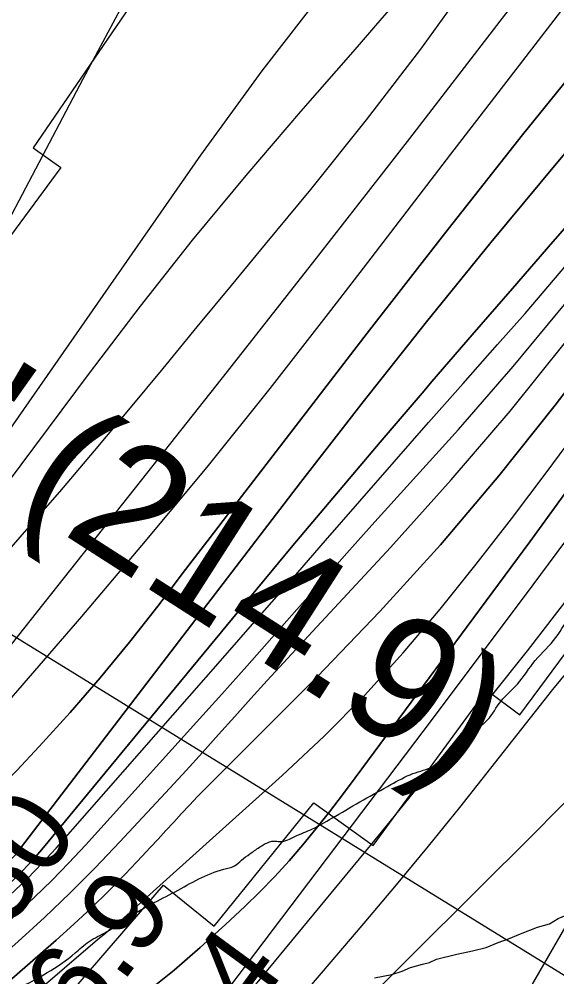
# Model space of a CAD drawing. Extents: x 3329297 to 3367176, y 649250 to 674653.
# Drawn here: x 3341403 to 3341837, y 660817 to 661590 of the extents above; entities that cross this region are included whole.
import ezdxf

# ---------------------------------------------------------------- set-up
doc = ezdxf.new("R2010")
doc.units = 0
for name, color, linetype in [('V-CHAN-NAID', 7, 'Continuous'), ('V-RIVR-EDGE', 7, 'Continuous'), ('V-RIVR-RANG', 7, 'Continuous'), ('V-RRAP-RVMT', 7, 'Continuous'), ('V-SITE-VEGE', 7, 'Continuous'), ('V-TOPO-DPTH', 7, 'Continuous'), ('V-TOPO-MAJR', 7, 'Continuous'), ('V-TOPO-MINR', 7, 'Continuous'), ('V-TOPO-WATR', 7, 'Continuous')]:
    doc.layers.add(name, color=color, linetype=linetype)

msp = doc.modelspace()

# ---------------------------------------------------------------- linework, layer by layer
at = {"layer": 'V-RIVR-EDGE'}
msp.add_spline([(3340543.49, 660085.6), (3340562.91, 660098.74), (3340575.72, 660104.14), (3340585.05, 660109.54), (3340589.7, 660111.08), (3340590.86, 660109.14), (3340597.81, 660094.39), (3340601.29, 660093.99), (3340606.34, 660095.14), (3340606.73, 660097.08), (3340606.35, 660100.96), (3340599.79, 660112.22), (3340596.7, 660118.04), (3340597.48, 660121.14), (3340599.82, 660124.24), (3340602.92, 660125.78), (3340609.53, 660130.03), (3340610.7, 660133.13), (3340611.1, 660138.95), (3340614.21, 660141.66), (3340620.42, 660143.58), (3340627.02, 660148.22), (3340632.85, 660152.86), (3340639.85, 660158.27), (3340647.22, 660161.74), (3340655.76, 660164.43), (3340667.02, 660168.28), (3340677.11, 660172.14), (3340684.48, 660174.83), (3340692.65, 660181.79), (3340699.25, 660187.21), (3340702.75, 660189.14), (3340709.35, 660193), (3340717.5, 660197.63), (3340731.88, 660207.29), (3340748.19, 660216.56), (3340768.38, 660227.76), (3340779.25, 660232.38), (3340792.46, 660240.88), (3340805.67, 660251.71), (3340823.92, 660262.91), (3340832.07, 660265.6), (3340837.9, 660270.63), (3340847.24, 660280.69), (3340854.23, 660286.49), (3340861.21, 660286.47), (3340868.98, 660289.94), (3340876.75, 660296.13), (3340884.91, 660303.86), (3340891.52, 660310.44), (3340896.97, 660318.18), (3340903.58, 660325.15), (3340904.37, 660330.19), (3340904.76, 660334.45), (3340908.65, 660337.16), (3340912.53, 660339.47), (3340913.71, 660343.74), (3340916.83, 660351.87), (3340921.89, 660359.23), (3340933.17, 660372.77), (3340942.5, 660382.83), (3340944.45, 660389.03), (3340947.56, 660392.13), (3340951.45, 660394.45), (3340956.11, 660398.7), (3340965.45, 660409.54), (3340972.05, 660415.72), (3340980.21, 660421.13), (3340987.99, 660430.42), (3340991.89, 660439.33), (3340994.62, 660445.92), (3341001.24, 660456.76), (3341008.24, 660462.56), (3341019.5, 660469.12), (3341022.61, 660474.16), (3341027.28, 660478.02), (3341033.1, 660482.28), (3341044.37, 660491.55), (3341056.81, 660501.22), (3341062.25, 660506.25), (3341064.2, 660512.45), (3341069.26, 660518.25), (3341074.7, 660522.12), (3341079.75, 660525.21), (3341087.91, 660533.33), (3341094.52, 660540.29), (3341099.98, 660551.14), (3341101.93, 660558.5), (3341101.95, 660564.32), (3341101.95, 660566.26), (3341105.83, 660567.8), (3341107.39, 660570.9), (3341108.19, 660579.43), (3341109.36, 660581.36), (3341111.69, 660582.52), (3341116.35, 660584.06), (3341119.07, 660586.38), (3341131.9, 660599.92), (3341130.74, 660602.25), (3341129.58, 660604.58), (3341130.37, 660609.23), (3341131.15, 660611.56), (3341134.26, 660614.27), (3341139.7, 660619.29), (3341147.47, 660623.93), (3341155.25, 660632.44), (3341160.31, 660640.18), (3341161.87, 660646), (3341164.59, 660647.15), (3341171.96, 660648.3), (3341176.63, 660653.33), (3341185.57, 660661.45), (3341197.22, 660669.95), (3341202.65, 660670.72), (3341208.87, 660674.58), (3341212.76, 660681.16), (3341218.98, 660685.8), (3341223.63, 660686.56), (3341228.3, 660690.82), (3341239.56, 660696.61), (3341242.27, 660696.99), (3341247.7, 660695.04), (3341251.97, 660695.8), (3341254.69, 660699.67), (3341257.81, 660706.26), (3341265.19, 660713.61), (3341272.18, 660717.47), (3341278.78, 660719.39), (3341285.77, 660723.64), (3341288.11, 660727.12), (3341288.89, 660730.61), (3341291.61, 660733.32), (3341297.45, 660739.51), (3341303.67, 660745.31), (3341316.48, 660753.04), (3341337.85, 660770.05), (3341347.56, 660774.29), (3341351.82, 660771.95), (3341356.47, 660772.33), (3341359.2, 660775.81), (3341357.66, 660783.57), (3341359.22, 660785.51), (3341364.27, 660789.37), (3341367.76, 660789.75), (3341372.8, 660786.64), (3341377.44, 660784.3), (3341380.16, 660785.07), (3341385.21, 660787.38), (3341385.99, 660789.71), (3341386.78, 660796.68), (3341388.73, 660799.01), (3341390.67, 660800.94), (3341401.93, 660807.89), (3341425.62, 660820.63), (3341448.15, 660836.48), (3341459.42, 660845.76), (3341473.4, 660853.48), (3341492.82, 660866.23), (3341509.52, 660875.88), (3341528.94, 660885.92), (3341568.15, 660904.05), (3341576.69, 660906.74), (3341582.52, 660911.38), (3341589.12, 660916.4), (3341596.89, 660921.81), (3341605.05, 660926.06), (3341608.93, 660926.82), (3341613.19, 660926.43), (3341626, 660930.66), (3341639.2, 660936.45), (3341658.23, 660946.87), (3341680.75, 660960), (3341702.89, 660972.35), (3341720.75, 660981.23), (3341737.44, 660987), (3341750.26, 660995.89), (3341758.04, 661005.18), (3341780.97, 661024.51), (3341791.86, 661039.61), (3341805.08, 661053.54), (3341819.48, 661072.51), (3341836.2, 661091.08), (3341848.27, 661110.83), (3341856.83, 661123.6), (3341870.06, 661139.86), (3341888.33, 661157.26), (3341900, 661173.14), (3341908.96, 661187.46), (3341921.81, 661209.92), (3341929.99, 661226.19), (3341939.34, 661242.84), (3341942.06, 661244.78), (3341943.22, 661244), (3341944.75, 661235.85), (3341949.41, 661235.84), (3341954.45, 661237.76), (3341956.01, 661241.64), (3341951.37, 661243.98), (3341950.6, 661247.08), (3341951, 661251.35), (3341952.96, 661259.87), (3341955.7, 661272.28), (3341958.46, 661290.5), (3341960.82, 661303.29), (3341965.13, 661320.73), (3341976.06, 661348.62), (3341983.49, 661373.81), (3341990.92, 661399), (3341994.85, 661420.71), (3341995.66, 661433.89), (3341998.38, 661436.99), (3342001.09, 661436.2), (3342003.81, 661438.52), (3342004.21, 661443.95), (3342004.24, 661455.97), (3342002.71, 661461.41), (3342004.27, 661464.89), (3342009.32, 661471.47), (3342020.6, 661484.24), (3342033.83, 661502.05), (3342040.82, 661507.46), (3342045.88, 661513.27), (3342046.28, 661517.53), (3342044.36, 661524.52), (3342045.91, 661525.68), (3342047.07, 661525.67), (3342052.11, 661523.33), (3342053.28, 661524.49), (3342063.01, 661538.82), (3342071.18, 661551.21), (3342074.69, 661557.79), (3342082.47, 661570.18), (3342088.7, 661576.76), (3342099.58, 661588.37), (3342104.25, 661594.56), (3342110.49, 661608.51), (3342119.84, 661627.1), (3342128.4, 661637.93), (3342135.41, 661647.61), (3342140.08, 661653.81), (3342142.02, 661656.52), (3342148.26, 661668.91), (3342155.64, 661676.65), (3342159.16, 661685.17), (3342161.49, 661688.27), (3342166.54, 661690.97), (3342169.67, 661702.6), (3342177.46, 661716.54), (3342191.47, 661736.28), (3342210.14, 661760.28), (3342224.15, 661779.25), (3342232.33, 661792.41), (3342242.06, 661806.74), (3342247.51, 661815.25), (3342252.98, 661831.14), (3342263.11, 661850.51), (3342268.95, 661858.63), (3342277.12, 661872.96), (3342284.15, 661891.95), (3342293.11, 661908.21), (3342302.46, 661923.7), (3342310.25, 661939.2), (3342314.93, 661948.1), (3342327.38, 661965.91), (3342325.85, 661973.28), (3342327.41, 661977.55), (3342330.91, 661981.42), (3342336.35, 661986.44), (3342339.47, 661993.42), (3342342.6, 662003.88), (3342345.32, 662007.36), (3342350.38, 662013.17), (3342354.66, 662019.36), (3342356.61, 662025.56), (3342357.41, 662034.09), (3342360.53, 662039.12), (3342366.75, 662046.09), (3342373.76, 662059.65), (3342381.55, 662072.81), (3342385.46, 662085.6), (3342390.54, 662099.55), (3342396.37, 662107.29), (3342399.1, 662113.88), (3342402.61, 662121.62), (3342413.53, 662146.8), (3342430.7, 662189.03), (3342442, 662209.94), (3342453.7, 662236.67), (3342465, 662260.3), (3342466.58, 662269.6), (3342471.66, 662285.88), (3342476.34, 662295.95), (3342481, 662300.59), (3342482.95, 662305.24), (3342483.35, 662308.73), (3342487.64, 662319.19), (3342491.54, 662328.88), (3342501.68, 662348.63), (3342505.2, 662360.64), (3342509.11, 662375.76), (3342511.48, 662391.65), (3342513.82, 662399.01), (3342520.44, 662409.08), (3342525.9, 662421.48), (3342528.64, 662432.72), (3342531.41, 662453.26), (3342534.97, 662481.18), (3342536.95, 662497.46), (3342541.25, 662512.18), (3342547.49, 662526.13), (3342556.05, 662537.36), (3342563.04, 662544.32), (3342566.16, 662550.52), (3342570.46, 662564.47), (3342572.44, 662579.97), (3342576.33, 662585.39), (3342582.17, 662592.36), (3342585.68, 662602.43), (3342587.24, 662606.7), (3342589.97, 662610.95), (3342595.04, 662623.74), (3342596.62, 662635.37), (3342599.36, 662643.89), (3342600.14, 662647.38), (3342599.37, 662648.55), (3342596.66, 662651.66), (3342596.67, 662654.76), (3342598.61, 662657.47), (3342603.67, 662661.72), (3342609.9, 662671.79), (3342617.69, 662688.06), (3342629.78, 662713.24), (3342637.58, 662731.06), (3342640.7, 662739.58), (3342640.71, 662745.4), (3342640.35, 662754.7), (3342641.91, 662758.58), (3342645.02, 662761.67), (3342647.74, 662765.16), (3342646.25, 662787.27), (3342646.27, 662798.51), (3342641.69, 662824.89), (3342639.81, 662850.11), (3342639.08, 662868.72), (3342640.68, 662887.72), (3342641.51, 662909.05), (3342647.77, 662933.46), (3342652.44, 662937.33), (3342653.61, 662940.04), (3342648.96, 662945.09), (3342648.97, 662949.36), (3342652.49, 662957.88), (3342654.42, 662957.88), (3342659.08, 662957.87), (3342659.48, 662962.13), (3342659.51, 662974.54), (3342659.93, 662990.05), (3342664.63, 663007.88), (3342672.02, 663017.94), (3342675.92, 663022.98), (3342675.93, 663028.41), (3342675.95, 663036.94), (3342675.6, 663052.06), (3342676.41, 663065.25), (3342679.54, 663076.48), (3342687.74, 663099.34), (3342701.03, 663143.13), (3342700.66, 663147.79), (3342703.78, 663157.86), (3342713.54, 663181.88), (3342722.9, 663206.29), (3342727.59, 663218.3), (3342731.87, 663223.72), (3342732.27, 663230.31), (3342732.69, 663242.72), (3342732.71, 663249.31), (3342733.11, 663257.07), (3342739.75, 663275.67), (3342750.29, 663303.95), (3342759.67, 663332.24), (3342762.03, 663344.25), (3342764.01, 663362.86), (3342765.98, 663374.88), (3342766.38, 663378.37), (3342765.22, 663381.47), (3342765.62, 663384.57), (3342766.79, 663390.78), (3342769.92, 663398.91), (3342771.87, 663405.89), (3342776.95, 663418.29), (3342777.37, 663431.47), (3342779.34, 663445.04), (3342776.67, 663465.6), (3342775.96, 663489.26), (3342776.01, 663509.81), (3342772.92, 663515.25), (3342764.01, 663520.7), (3342756.65, 663521.88), (3342756.27, 663524.98), (3342757.44, 663528.86), (3342761.32, 663530.4), (3342772.57, 663528.82), (3342774.51, 663529.2), (3342775.68, 663532.69), (3342776.86, 663541.22), (3342775.41, 663580.39), (3342775.84, 663596.68), (3342776.26, 663611.41), (3342776.27, 663616.84), (3342776.69, 663627.7), (3342781.37, 663638.55), (3342786.13, 663683.52), (3342792.46, 663731.98), (3342794.87, 663765.71), (3342797.62, 663781.99), (3342805.94, 663853.72), (3342813.86, 663919.24), (3342817.07, 663960.72), (3342819.5, 664002.21), (3342819.94, 664025.87), (3342819.97, 664036.34), (3342818.06, 664048.75), (3342817.71, 664064.26), (3342816.41, 664076.7)], degree=3, dxfattribs=at)
at = {"layer": 'V-RIVR-RANG'}
msp.add_line((3342091.39, 660665.06), (3341001.82, 661336.81), dxfattribs=at)
at = {"layer": 'V-RRAP-RVMT'}
for p, q in [((3341495.37, 661604.42), (3341414.42, 661486.14)), ((3341414.42, 661486.14), (3341436.71, 661470.33)), ((3341436.71, 661470.33), (3341370.15, 661380.39)), ((3341806.99, 661028.65), (3341898.78, 661152.6)), ((3341688.66, 660923.28), (3341780.45, 661048.46)), ((3341780.45, 661048.46), (3341806.99, 661028.65)), ((3341560.34, 660858), (3341640.84, 660957.78)), ((3341640.84, 660957.78), (3341688.66, 660923.28)), ((3341415.58, 660770.86), (3341519.37, 660891.3)), ((3341519.37, 660891.3), (3341560.34, 660858))]:
    msp.add_line(p, q, dxfattribs=at)
at = {"layer": 'V-SITE-VEGE'}
msp.add_lwpolyline([(3341689.82, 660816.52), (3341703.66, 660819.22), (3341711.97, 660821.95), (3341718.9, 660824.68), (3341728.59, 660827.39), (3341734.12, 660828.75), (3341739.67, 660831.49), (3341756.28, 660835.56), (3341768.73, 660838.27), (3341779.81, 660840.98), (3341789.51, 660845.08), (3341797.81, 660847.8), (3341807.51, 660851.91), (3341821.37, 660857.37), (3341831.06, 660860.09), (3341837.99, 660864.2), (3341847.69, 660868.31), (3341854.62, 660872.42), (3341861.54, 660875.15), (3341872.64, 660883.39), (3341882.35, 660888.88), (3341890.67, 660894.37), (3341901.77, 660901.23)], dxfattribs=at)
at = {"layer": 'V-TOPO-DPTH'}
for points in [[(3341105.26, 660731.65), (3341319.19, 660907.16), (3341340.54, 660925.39), (3341361.4, 660944.16), (3341381.5, 660963.73), (3341401.1, 660983.83), (3341419.19, 661003.14), (3341444.13, 661030.58), (3341468.48, 661058.52), (3341491.97, 661087.19), (3341514.87, 661116.35), (3341537.36, 661145.86), (3341559.88, 661175.35), (3341582.44, 661204.81), (3341605.03, 661234.25), (3341683.75, 661336.65), (3341746.19, 661416.9), (3341809.25, 661496.64), (3341873.24, 661575.65)], [(3341873.24, 661575.65), (3341809.25, 661496.64), (3341746.19, 661416.9), (3341683.75, 661336.65), (3341605.03, 661234.25), (3341582.44, 661204.81), (3341559.88, 661175.35), (3341537.36, 661145.86), (3341514.87, 661116.35), (3341491.97, 661087.19), (3341468.48, 661058.52), (3341444.13, 661030.58), (3341419.19, 661003.14), (3341401.1, 660983.83), (3341381.5, 660963.73), (3341361.4, 660944.16), (3341340.54, 660925.39), (3341319.19, 660907.16), (3341105.26, 660731.65)], [(3341905.76, 661555.83), (3341836.28, 661473.2), (3341783.71, 661409.78), (3341731.72, 661345.89), (3341680.62, 661281.3), (3341630.11, 661216.23), (3341401.49, 660917.49), (3341399.92, 660915.61), (3341398.21, 660913.86), (3341382.68, 660899.24), (3341373.94, 660891.17), (3341365.09, 660883.24), (3341356.07, 660875.49), (3341346.95, 660867.87), (3341343.2, 660864.81), (3341332.09, 660855.79), (3341320.92, 660846.84), (3341309.68, 660837.98), (3341298.39, 660829.19), (3340971.1, 660576.39)], [(3341905.76, 661555.83), (3341836.28, 661473.2), (3341783.71, 661409.78), (3341731.72, 661345.89), (3341680.62, 661281.3), (3341630.11, 661216.23), (3341401.49, 660917.49), (3341399.92, 660915.61), (3341398.21, 660913.86), (3341382.68, 660899.24), (3341373.94, 660891.17), (3341365.09, 660883.24), (3341356.07, 660875.49), (3341346.95, 660867.87), (3341343.2, 660864.81), (3341332.09, 660855.79), (3341320.92, 660846.84), (3341309.68, 660837.98), (3341298.39, 660829.19), (3340971.1, 660576.39)], [(3341866.37, 661447.61), (3341833.67, 661410.25), (3341801.05, 661372.82), (3341768.54, 661335.29), (3341736.12, 661297.69), (3341729.7, 661290.23), (3341694.25, 661248.74), (3341658.97, 661207.1), (3341623.94, 661165.26), (3341589.07, 661123.28), (3341421.38, 660920.12), (3341416.16, 660914.03), (3341410.78, 660908.07), (3341405.19, 660902.33), (3341399.45, 660896.71), (3341297.63, 660800.83)], [(3341297.63, 660800.83), (3341399.45, 660896.71), (3341405.19, 660902.33), (3341410.78, 660908.07), (3341416.16, 660914.03), (3341421.38, 660920.12), (3341589.07, 661123.28), (3341623.94, 661165.26), (3341658.97, 661207.1), (3341694.25, 661248.74), (3341729.7, 661290.23), (3341736.12, 661297.69), (3341768.54, 661335.29), (3341801.05, 661372.82), (3341833.67, 661410.25), (3341866.37, 661447.61)], [(3341216.5, 660699.7), (3341401.13, 660868.02), (3341415.42, 660881.43), (3341429.45, 660895.11), (3341443.07, 660909.2), (3341456.42, 660923.55), (3341546.08, 661022.74), (3341566.43, 661045.34), (3341586.72, 661068), (3341606.91, 661090.74), (3341627.04, 661113.53), (3341647.17, 661136.33), (3341667.36, 661159.06), (3341687.65, 661181.72), (3341708.01, 661204.31), (3341757.45, 661258.98), (3341801.56, 661309.68), (3341844.33, 661361.44)], [(3341216.5, 660699.7), (3341401.13, 660868.02), (3341415.42, 660881.43), (3341429.45, 660895.11), (3341443.07, 660909.2), (3341456.42, 660923.55), (3341546.08, 661022.74), (3341566.43, 661045.34), (3341586.72, 661068), (3341606.91, 661090.74), (3341627.04, 661113.53), (3341647.17, 661136.33), (3341667.36, 661159.06), (3341687.65, 661181.72), (3341708.01, 661204.31), (3341757.45, 661258.98), (3341801.56, 661309.68), (3341844.33, 661361.44)], [(3341886.33, 661344.95), (3341835.46, 661278.53), (3341789.98, 661221.52), (3341743.05, 661165.78), (3341693.97, 661111.93), (3341643.45, 661059.34), (3341553.46, 660969.3), (3341546.9, 660962.63), (3341540.4, 660955.9), (3341534.02, 660949.06), (3341527.7, 660942.16), (3341521.42, 660935.23), (3341515.09, 660928.34), (3341508.71, 660921.49), (3341502.3, 660914.68), (3341488.56, 660900.21), (3341475.06, 660886.38), (3341461.31, 660872.82), (3341447.18, 660859.65), (3341432.79, 660846.75), (3341048.32, 660511.55)], [(3341048.32, 660511.55), (3341432.79, 660846.75), (3341447.18, 660859.65), (3341461.31, 660872.82), (3341475.06, 660886.38), (3341488.56, 660900.21), (3341502.3, 660914.68), (3341508.71, 660921.49), (3341515.09, 660928.34), (3341521.42, 660935.23), (3341527.7, 660942.16), (3341534.02, 660949.06), (3341540.4, 660955.9), (3341546.9, 660962.63), (3341553.46, 660969.3), (3341643.45, 661059.34), (3341693.97, 661111.93), (3341743.05, 661165.78), (3341789.98, 661221.52), (3341835.46, 661278.53), (3341886.33, 661344.95)], [(3341890.42, 661272.01), (3341815.21, 661168.37), (3341674.24, 660977.76), (3341663.93, 660964.06), (3341653.47, 660950.48), (3341642.79, 660937.07), (3341631.95, 660923.79), (3341620.76, 660910.81), (3341609.27, 660898.12), (3341597.32, 660885.86), (3341585.05, 660873.9), (3341569.64, 660859.41), (3341549.1, 660840.81), (3341528.14, 660822.74), (3341506.52, 660805.45)]]:
    msp.add_lwpolyline(points, dxfattribs=at)
at = {"layer": 'V-TOPO-MAJR'}
for points in [[(3341142.93, 660803.16), (3341170.3, 660824.84), (3341197.06, 660847.27), (3341223.4, 660870.22), (3341318.32, 660955.29), (3341324.34, 660960.9), (3341330.21, 660966.65), (3341335.87, 660972.62), (3341341.37, 660978.74), (3341453.44, 661108.11), (3341505, 661168.72), (3341555.81, 661229.94), (3341605.51, 661292.07), (3341654.46, 661354.81), (3341680.8, 661389.2), (3341716.06, 661435.17), (3341751.38, 661481.1), (3341786.77, 661526.96), (3341822.22, 661572.79), (3341857.36, 661618.84)], [(3341636.02, 660807.24), (3341681.53, 660860.54), (3341707.55, 660891.43), (3341733.27, 660922.55), (3341758.57, 660954.02), (3341783.59, 660985.72), (3341808.57, 661017.45), (3341833.79, 661048.99), (3341859.37, 661080.24)]]:
    msp.add_lwpolyline(points, dxfattribs=at)
at = {"layer": 'V-TOPO-MINR'}
for points in [[(3341586.26, 660801.74), (3341695.52, 660934.11), (3341754.68, 661006.88), (3341813.12, 661080.23), (3341870.45, 661154.44), (3341927.05, 661229.22), (3341974.07, 661292.31), (3342006.7, 661335.91), (3342039.45, 661379.43), (3342072.37, 661422.82), (3342105.41, 661466.12), (3342137.75, 661509.88), (3342169.06, 661554.35), (3342198.8, 661599.88), (3342227.51, 661646.11), (3342297.71, 661763.66), (3342301.62, 661770.61), (3342305.29, 661777.67), (3342308.58, 661784.91), (3342311.63, 661792.28), (3342410.83, 662050.7), (3342462.03, 662187.81), (3342511.54, 662325.51), (3342558.52, 662464.09)], [(3341565.4, 660799.29), (3341729.02, 661015.14), (3341811.65, 661125.26), (3341893.55, 661235.91), (3341974.36, 661347.37), (3342054.44, 661459.36), (3342278.88, 661776.53), (3342282.25, 661781.51), (3342285.47, 661786.58), (3342288.47, 661791.79), (3342291.31, 661797.09), (3342293.94, 661802.49), (3342296.43, 661807.96), (3342298.7, 661813.53), (3342300.83, 661819.15), (3342303, 661825.25), (3342306.11, 661833.96), (3342309.23, 661842.68), (3342312.34, 661851.4), (3342315.46, 661860.11), (3342482.87, 662327.47), (3342528.61, 662458.41)], [(3341944.45, 661884.2), (3341809.75, 661683.31), (3341768.81, 661624.17), (3341726.74, 661565.87), (3341682.95, 661508.85), (3341638.03, 661452.68), (3341601.56, 661408.42), (3341574.01, 661375.02), (3341546.44, 661341.63), (3341518.86, 661308.26), (3341491.26, 661274.9), (3341463.47, 661241.69), (3341435.46, 661208.69), (3341407.1, 661175.98), (3341378.51, 661143.47), (3341287.21, 661040.75), (3341275.62, 661028.16), (3341263.75, 661015.85), (3341251.45, 661003.97), (3341238.88, 660992.37), (3341038.18, 660813.62)], [(3340240.64, 660276.81), (3341101.93, 660892.02), (3341122.34, 660909.58), (3341237.97, 661013.26), (3341244.34, 661019.32), (3341250.46, 661025.62), (3341256.18, 661032.28), (3341261.65, 661039.17), (3341459.71, 661304.48), (3341500.93, 661358.4), (3341542.97, 661411.65), (3341586.22, 661463.93), (3341630.28, 661515.54), (3341672.41, 661563.75), (3341695.98, 661590.8), (3341719.51, 661617.89), (3341742.97, 661645.04), (3341766.37, 661672.24), (3341789.13, 661699.92), (3341811.06, 661728.21), (3341831.76, 661757.41), (3341851.64, 661787.23)], [(3341915.68, 661750.16), (3341790.96, 661588.3), (3341717.87, 661493.85), (3341644.5, 661399.6), (3341570.74, 661305.67), (3341496.71, 661211.94), (3341354.07, 661032.13), (3341350.24, 661027.3), (3341346.42, 661022.46), (3341342.59, 661017.62), (3341338.77, 661012.78), (3341334.86, 661008.02), (3341330.81, 661003.38), (3341326.58, 660998.92), (3341322.21, 660994.57), (3341320.13, 660992.58), (3341314.55, 660987.41), (3341308.88, 660982.35), (3341303.06, 660977.45), (3341297.15, 660972.67), (3340984.28, 660727.06)], [(3341498.89, 661624.81), (3341454.38, 661541.67), (3341214.56, 661085.98), (3341209.21, 661073.43), (3341205.26, 661060.58), (3341203.42, 661047.25), (3341202.99, 661033.62), (3341204.03, 661012.39), (3341204.89, 661010.47), (3341206.08, 661009.22), (3341209.86, 661009.4), (3341212.56, 661011.24), (3341215.2, 661013.16), (3341217.74, 661015.19), (3341220.23, 661017.32), (3341237.08, 661032.43), (3341237.96, 661033.27), (3341240.31, 661036.08), (3341549.72, 661480.38), (3341599.15, 661548.28), (3341650.4, 661614.71)], [(3341105.26, 660731.65), (3341319.19, 660907.16), (3341340.54, 660925.39), (3341361.4, 660944.16), (3341381.5, 660963.73), (3341401.1, 660983.83), (3341419.19, 661003.14), (3341444.13, 661030.58), (3341468.48, 661058.52), (3341491.97, 661087.19), (3341514.87, 661116.35), (3341537.36, 661145.86), (3341559.88, 661175.35), (3341582.44, 661204.81), (3341605.03, 661234.25), (3341683.75, 661336.65), (3341746.19, 661416.9), (3341809.25, 661496.64), (3341873.24, 661575.65)], [(3340971.1, 660576.39), (3341298.39, 660829.19), (3341309.68, 660837.98), (3341320.92, 660846.84), (3341332.09, 660855.79), (3341343.2, 660864.81), (3341346.95, 660867.87), (3341356.07, 660875.49), (3341365.09, 660883.24), (3341373.94, 660891.17), (3341382.68, 660899.24), (3341398.21, 660913.86), (3341399.92, 660915.61), (3341401.49, 660917.49), (3341630.11, 661216.23), (3341680.62, 661281.3), (3341731.72, 661345.89), (3341783.71, 661409.78), (3341836.28, 661473.2), (3341905.76, 661555.83)], [(3341297.63, 660800.83), (3341399.45, 660896.71), (3341405.19, 660902.33), (3341410.78, 660908.07), (3341416.16, 660914.03), (3341421.38, 660920.12), (3341589.07, 661123.28), (3341623.94, 661165.26), (3341658.97, 661207.1), (3341694.25, 661248.74), (3341729.7, 661290.23), (3341736.12, 661297.69), (3341768.54, 661335.29), (3341801.05, 661372.82), (3341833.67, 661410.25), (3341866.37, 661447.61)], [(3341255.38, 660751.45), (3341400.11, 660887.35), (3341408.56, 660895.52), (3341416.85, 660903.85), (3341424.89, 660912.41), (3341432.77, 660921.14), (3341567.23, 661074.41), (3341594.95, 661106.05), (3341622.64, 661137.72), (3341650.29, 661169.43), (3341677.92, 661201.16), (3341705.58, 661232.86), (3341733.32, 661264.49), (3341761.17, 661296.02), (3341789.1, 661327.48), (3341811.46, 661352.58), (3341849.57, 661397.35)], [(3341216.5, 660699.7), (3341401.13, 660868.02), (3341415.42, 660881.43), (3341429.45, 660895.11), (3341443.07, 660909.2), (3341456.42, 660923.55), (3341546.08, 661022.74), (3341566.43, 661045.34), (3341586.72, 661068), (3341606.91, 661090.74), (3341627.04, 661113.53), (3341647.17, 661136.33), (3341667.36, 661159.06), (3341687.65, 661181.72), (3341708.01, 661204.31), (3341757.45, 661258.98), (3341801.56, 661309.68), (3341844.33, 661361.44)], [(3341178.04, 660646.5), (3341402.11, 660845.68), (3341423.34, 660865.1), (3341444.17, 660884.91), (3341464.43, 660905.32), (3341484.3, 660926.13), (3341524.47, 660969.43), (3341537.7, 660983.79), (3341550.88, 660998.19), (3341563.96, 661012.68), (3341576.98, 661027.23), (3341590.01, 661041.77), (3341603.1, 661056.25), (3341616.28, 661070.65), (3341629.53, 661084.99), (3341702.73, 661163.71), (3341751.65, 661218.17), (3341799.29, 661273.7), (3341845, 661330.82)], [(3341506.52, 660805.45), (3341528.14, 660822.74), (3341549.1, 660840.81), (3341569.64, 660859.41), (3341585.05, 660873.9), (3341597.32, 660885.86), (3341609.27, 660898.12), (3341620.76, 660910.81), (3341631.95, 660923.79), (3341642.79, 660937.07), (3341653.47, 660950.48), (3341663.93, 660964.06), (3341674.24, 660977.76), (3341815.21, 661168.37), (3341890.42, 661272.01)], [(3340887.59, 660350.85), (3341466.28, 660847.28), (3341467.91, 660848.68), (3341471.19, 660851.47), (3341472.84, 660852.86), (3341475.06, 660854.7), (3341477.32, 660856.42), (3341479.87, 660858.19), (3341481.27, 660859.25), (3341481.72, 660859.64), (3341615.29, 660979.64), (3341649.04, 661011.44), (3341681.72, 661044.26), (3341712.79, 661078.59), (3341742.81, 661113.94), (3341771.74, 661150.26), (3341800.3, 661186.86), (3341828.31, 661223.89), (3341855.94, 661261.21)], [(3341672.12, 660787.08), (3341819.49, 660933.82), (3341852.14, 660967.07), (3341884.27, 661000.81), (3341915.62, 661035.27), (3341946.46, 661070.21), (3341953.24, 661072.21), (3341958.18, 661071.63), (3341960.36, 661067.15), (3341960.69, 661060.09), (3341743.69, 660684.72)]]:
    msp.add_lwpolyline(points, dxfattribs=at)
at = {"layer": 'V-TOPO-WATR'}
msp.add_lwpolyline([(3341048.32, 660511.55), (3341432.79, 660846.75), (3341447.18, 660859.65), (3341461.31, 660872.82), (3341475.06, 660886.38), (3341488.56, 660900.21), (3341502.3, 660914.68), (3341508.71, 660921.49), (3341515.09, 660928.34), (3341521.42, 660935.23), (3341527.7, 660942.16), (3341534.02, 660949.06), (3341540.4, 660955.9), (3341546.9, 660962.63), (3341553.46, 660969.3), (3341643.45, 661059.34), (3341693.97, 661111.93), (3341743.05, 661165.78), (3341789.98, 661221.52), (3341835.46, 661278.53), (3341886.33, 661344.95)], dxfattribs=at)

# ---------------------------------------------------------------- texts
at = {"layer": 'V-CHAN-NAID'}
msp.add_text('MANCHAC BEND "216" (214.9)', height=100, rotation=327.3492, dxfattribs=at).set_placement((3340155.49, 661996.49))
at = {"layer": 'V-RIVR-RANG'}
for s, p in [('-30', (3341376.07, 660830.34)), ('6.9', (3341456.28, 660770.61)), ('15.4', (3341515.92, 660682.82))]:
    msp.add_text(s, height=67, rotation=53.7785, dxfattribs=at).set_placement(p)

doc.saveas('drawing.dxf')
